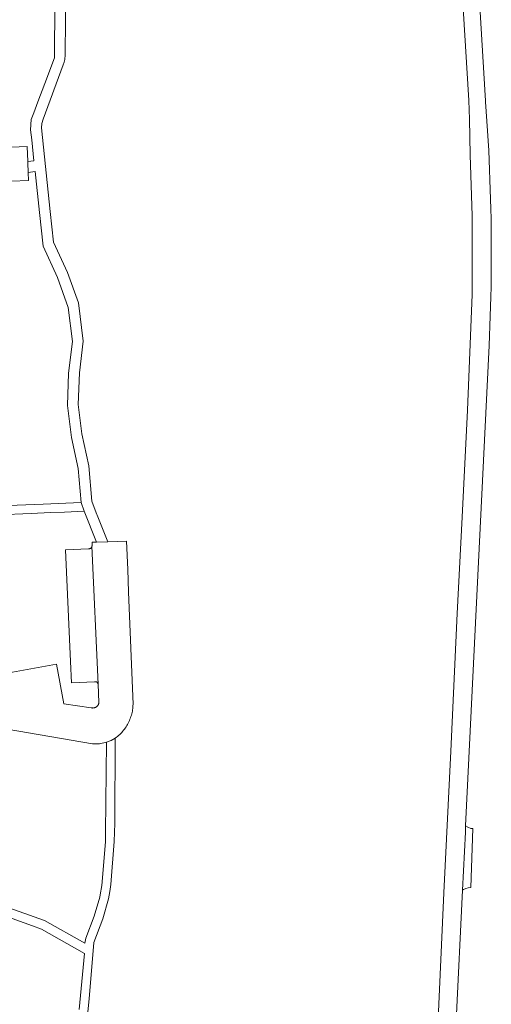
# Model space of a CAD drawing. Extents: x 146402 to 164798, y 455483 to 464134.
# Tile 446 of 575: x 159015 to 159094, y 460221 to 460387. Entities that reach past the tile are written whole.
import ezdxf

# ---------------------------------------------------------------- set-up
doc = ezdxf.new("R2010")
doc.units = 0
doc.header["$LTSCALE"] = 0.2
for name, color, linetype, lineweight in [('B-XX-VH-VERHARDING_ASFALT-GV', 252, 'CONTINUOUS', 18), ('B-XX-VH-VERHARDING_BETONSTRAATSTEEN-GV', 252, 'CONTINUOUS', 18), ('B-XX-VH-VERHARDING_TEGEL-GV', 252, 'CONTINUOUS', 18)]:
    doc.layers.add(name, color=color, linetype=linetype, lineweight=lineweight)

msp = doc.modelspace()

# ---------------------------------------------------------------- linework, layer by layer
at = {"layer": 'B-XX-VH-VERHARDING_ASFALT-GV'}
for points in [[(159087.455, 460196.07), (159089.617, 460240.201), (159090.097, 460250), (159090.147, 460251.026), (159094.113, 460332.12), (159094.185, 460333.764), (159094.249, 460335.409), (159094.304, 460337.054), (159094.352, 460338.7), (159094.392, 460340.345), (159094.424, 460341.991), (159094.447, 460343.637), (159094.463, 460345.283), (159094.471, 460346.929), (159094.471, 460348.575), (159094.462, 460350.221), (159094.446, 460351.867), (159094.422, 460353.513), (159094.39, 460355.159), (159094.35, 460356.804), (159094.301, 460358.45), (159094.245, 460360.095), (159094.181, 460361.74), (159094.109, 460363.384), (159094.029, 460365.028), (159093.94, 460366.672), (159093.844, 460368.315), (159093.74, 460369.958), (159093.628, 460371.6), (159093.508, 460373.242), (159093.496, 460373.398), (159091.857, 460400.66)], [(159089.726, 460389.059), (159090.657, 460373.488), (159090.816, 460370.291), (159090.886, 460364.3), (159091.222, 460354.023), (159091.224, 460340.741), (159090.45, 460321.206), (159089.543, 460303.113), (159088.721, 460286.863), (159087.626, 460263.671), (159086.482, 460239.717), (159084.989, 460207.168)]]:
    msp.add_lwpolyline(points, dxfattribs=at)
at = {"layer": 'B-XX-VH-VERHARDING_BETONSTRAATSTEEN-GV'}
for points in [[(159013.554, 460359.875), (159016.39, 460359.94), (159016.33, 460361.33), (159016.286, 460362.947), (159016.28, 460363.15), (159016.16, 460365.71), (159005.15, 460365.26)], [(159000, 460269.576), (159027.171, 460264.898), (159028.368, 460264.896), (159029.54, 460265.141), (159030.321, 460265.441), (159031.048, 460265.855), (159031.24, 460265.998), (159031.427, 460266.148), (159031.61, 460266.303), (159031.786, 460266.465), (159031.958, 460266.632), (159032.124, 460266.805), (159032.283, 460266.984), (159032.437, 460267.167), (159032.585, 460267.356), (159032.726, 460267.549), (159032.861, 460267.748), (159032.988, 460267.95), (159033.11, 460268.157), (159033.224, 460268.368), (159033.331, 460268.582), (159033.431, 460268.8), (159033.523, 460269.021), (159033.608, 460269.245), (159033.686, 460269.471), (159033.756, 460269.7), (159033.818, 460269.932), (159033.872, 460270.165), (159033.919, 460270.4), (159033.958, 460270.636), (159033.989, 460270.874), (159034.012, 460271.112), (159034.027, 460271.352), (159034.033, 460271.549), (159033.29, 460290.54), (159033.136, 460294.318), (159032.94, 460299.1), (159029.81, 460299), (159027.89, 460298.92), (159027.12, 460298.91), (159027.12, 460298.37), (159027.121, 460298.35), (159027.121, 460298.286), (159027.112, 460298.223), (159028.145, 460274.979), (159028.268, 460271.87), (159028.259, 460271.782), (159028.242, 460271.694), (159028.217, 460271.609), (159028.185, 460271.525), (159028.145, 460271.445), (159028.098, 460271.369), (159028.045, 460271.297), (159027.985, 460271.23), (159027.92, 460271.169), (159027.849, 460271.114), (159027.774, 460271.066), (159027.695, 460271.024), (159027.613, 460270.99), (159027.527, 460270.963), (159027.44, 460270.944), (159027.351, 460270.932), (159027.262, 460270.929), (159027.173, 460270.934), (159027.084, 460270.946), (159026.997, 460270.967), (159022.38, 460271.64), (159021.13, 460278.33), (159001.88, 460274.85)]]:
    msp.add_lwpolyline(points, dxfattribs=at)
for points in [[(159028.145, 460274.979), (159027.112, 460298.223), (159027.095, 460298.161), (159027.071, 460298.102), (159027.04, 460298.046), (159027.002, 460297.994), (159026.957, 460297.948), (159026.908, 460297.907), (159026.854, 460297.874), (159026.796, 460297.847), (159026.735, 460297.827), (159026.672, 460297.815), (159026.608, 460297.812), (159026.544, 460297.816), (159022.64, 460297.63), (159023.487, 460278.781), (159023.65, 460275.15), (159027.55, 460275.338), (159027.586, 460275.351), (159027.643, 460275.364), (159027.702, 460275.369), (159027.761, 460275.367), (159027.819, 460275.356), (159027.875, 460275.338), (159027.928, 460275.312), (159027.977, 460275.279), (159028.021, 460275.24), (159028.06, 460275.196), (159028.092, 460275.146), (159028.117, 460275.093), (159028.135, 460275.037)], [(159090.527, 460250.795), (159090.147, 460251.026), (159090.097, 460250), (159089.617, 460240.201), (159089.785, 460240.322), (159090.192, 460240.483), (159090.559, 460240.591), (159091.006, 460240.618), (159091.369, 460250.603), (159091.035, 460250.602)]]:
    msp.add_lwpolyline(points, close=True, dxfattribs=at)
at = {"layer": 'B-XX-VH-VERHARDING_TEGEL-GV'}
for points in [[(159020.87, 460389.96), (159020.778, 460380.642), (159019.162, 460376.338), (159017.986, 460373.22), (159017.308, 460371.403), (159016.867, 460370.228), (159016.753, 460368.515), (159016.952, 460366.809), (159017.32, 460363.29), (159016.28, 460363.15), (159016.286, 460362.947), (159016.33, 460361.33), (159017.52, 460361.47), (159018.23, 460354.57), (159018.9, 460348.87), (159021.27, 460343.6), (159023.12, 460338.52), (159023.81, 460332.8), (159023.17, 460327.43), (159022.97, 460321.96), (159023.66, 460316.58), (159024.76, 460311.35), (159025.3, 460305.59), (159025.78, 460304.14), (159027.89, 460298.92), (159029.81, 460299), (159028.117, 460303.181), (159027.83, 460303.89), (159027.07, 460305.84), (159026.57, 460311.79), (159025.39, 460317.21), (159024.79, 460322.17), (159024.98, 460327.51), (159025.64, 460332.87), (159024.83, 460339.31), (159022.96, 460344.41), (159020.593, 460349.547), (159020.051, 460354.711), (159018.569, 460368.847), (159018.626, 460369.583), (159018.853, 460370.285), (159022.265, 460379.492), (159022.417, 460379.934), (159022.517, 460380.39), (159022.551, 460380.65), (159022.567, 460380.912), (159022.691, 460394.014)], [(159011.25, 460303.52), (159016.849, 460303.767), (159020.09, 460303.91), (159022.458, 460304.006), (159025.78, 460304.14), (159025.3, 460305.59), (159018.879, 460305.33), (159010.07, 460304.97)], [(159026.43, 460219.64), (159026.622, 460221.87), (159027.44, 460231.36), (159028.92, 460235.35), (159029.92, 460238.74), (159030.12, 460239.98), (159030.27, 460241.13), (159030.88, 460248.38), (159030.917, 460250), (159030.95, 460251.45), (159031.048, 460265.855), (159030.321, 460265.441), (159029.54, 460265.141), (159029.413, 460250), (159029.4, 460248.35), (159028.76, 460240.95), (159028.487, 460239.4), (159028.42, 460239.02), (159027.48, 460235.77), (159026.06, 460232.08), (159025.89, 460231.24), (159019.08, 460235.06), (159010.521, 460238.111)], [(159008.78, 460237.12), (159017.066, 460234.139), (159018.62, 460233.58), (159025.82, 460229.51), (159024.93, 460220.07)]]:
    msp.add_lwpolyline(points, dxfattribs=at)

doc.saveas('drawing.dxf')
